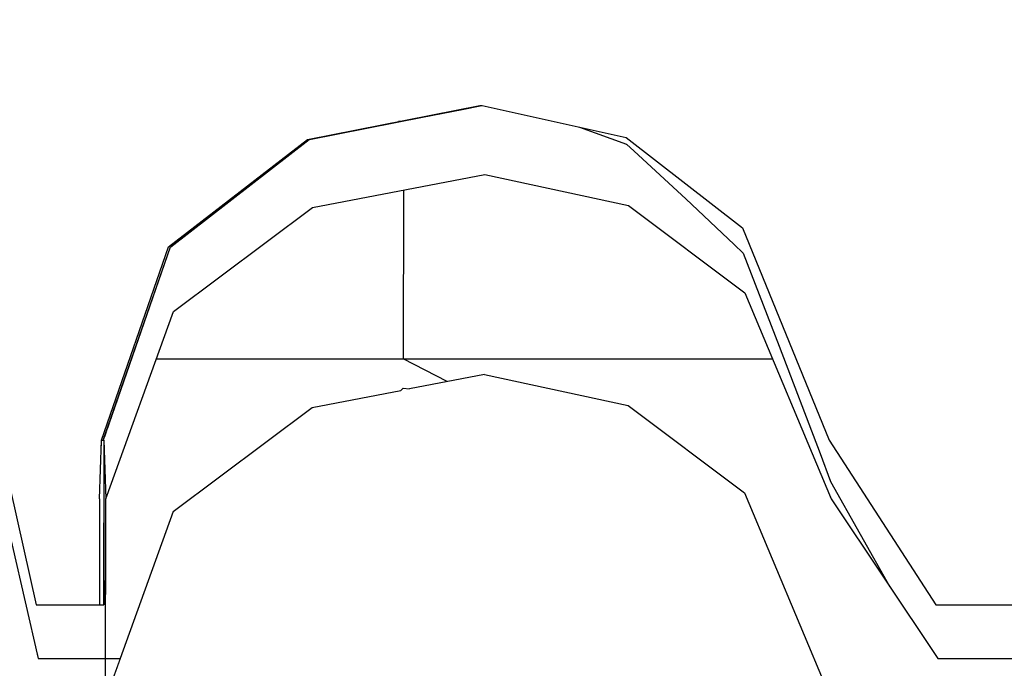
# Model space of a CAD drawing. Header units: millimetres. Extents: x -36478 to 31050, y -14815 to 11827.
# Tile 500 of 656: x -8299 to -8233, y 10892 to 10935. Entities that reach past the tile are written whole.
import ezdxf

# ---------------------------------------------------------------- set-up
doc = ezdxf.new("R2010")
doc.units = ezdxf.units.MM
doc.header["$MEASUREMENT"] = 0
doc.linetypes.add('Wipeout_Contour', pattern=[1000, 0, -1000])
for name, color, linetype in [('Nové_Konstrukce - krov', 7, 'Continuous'), ('Nové_Kóty - SP', 7, 'Continuous'), ('Nové_Výplně - Povrchové', 7, 'Continuous')]:
    doc.layers.add(name, color=color, linetype=linetype)
doc.styles.add('GENEROVANÝ_STYL_2', font='txt')
doc.dimstyles.new('GENEROVANÝ_STYL__1', dxfattribs={"dimtxt": 125, "dimasz": 190, "dimexe": 0.18, "dimexo": 300, "dimgap": 0, "dimtad": 1, "dimdec": 0, "dimzin": 0, "dimdsep": 46, "dimtxsty": 'GENEROVANÝ_STYL_2', "dimblk": 'ARROWHEAD_6', "dimblk1": 'ARROWHEAD_6', "dimblk2": 'ARROWHEAD_6', "dimcen": 0.09, "dimclrd": 1, "dimclre": 1, "dimclrt": 1, "dimazin": 0, "dimtfac": 1, "dimtdec": 4, "dimtmove": 0, "dimatfit": 3, "dimfxl": 1, "dimtolj": 1, "dimtzin": 0, "dimarcsym": 0})
doc.dimstyles.new('GENEROVANÝ_STYL__2', dxfattribs={"dimtxt": 125, "dimasz": 190, "dimexe": 0.18, "dimexo": 300, "dimgap": 0, "dimtad": 1, "dimdec": 0, "dimzin": 0, "dimdsep": 46, "dimtxsty": 'GENEROVANÝ_STYL_2', "dimblk": 'ARROWHEAD_6', "dimblk1": 'ARROWHEAD_6', "dimblk2": 'ARROWHEAD_6', "dimcen": 0.09, "dimclrd": 1, "dimclre": 1, "dimclrt": 1, "dimazin": 0, "dimtfac": 1, "dimtdec": 4, "dimtmove": 2, "dimatfit": 3, "dimfxl": 1, "dimtolj": 1, "dimtzin": 0, "dimarcsym": 0})

# ---------------------------------------------------------------- blocks, each defined once
blk = doc.blocks.new('*D6316')
at = {"layer": 'Nové_Kóty - SP', "color": 1, "linetype": 'Continuous', "lineweight": 25}
for p, q in [((-6330.406, 9887.654), (-4580.704, 11090.342)), ((-6160.469, 9640.426), (-6436.616, 10042.172)), ((-6304.642, 10026.709), (-6356.169, 9748.599)), ((-9579.031, 7654.656), (-6330.406, 9887.654)), ((-9553.267, 7793.711), (-9604.795, 7515.601))]:
    blk.add_line(p, q, dxfattribs=at)
at = {"layer": 'Nové_Kóty - SP', "color": 1, "lineweight": 25, "insert": (-8145, 8670.698), "char_height": 125, "attachment_point": 7, "rotation": 34.50335, "style": 'GENEROVANÝ_STYL_2'}
blk.add_mtext('\\A1;{\\pql;\\fArial|b0|i0|c0|p38;3\xa0942}', dxfattribs=at)
blk = doc.blocks.new('ARROWHEAD_6')
at = {"color": 0, "linetype": 'Continuous', "lineweight": 0}
for p, q in [((-0.5, -0.5), (0.5, 0.5)), ((0, 0), (-1, 0))]:
    blk.add_line(p, q, dxfattribs=at)
blk = doc.blocks.new('*D6326')
at = {"layer": 'Nové_Kóty - SP', "color": 1, "linetype": 'Continuous', "lineweight": 25}
for p, q in [((-4581.243, 11091.126), (-4857.389, 11492.871)), ((-4776.943, 11199.299), (-4725.415, 11477.408)), ((-4751.179, 11338.354), (-4627.565, 11423.322)), ((-10278.773, 7538.867), (-4751.179, 11338.354)), ((-10108.837, 7291.639), (-10384.984, 7693.384)), ((-10253.01, 7677.922), (-10304.537, 7399.812)), ((-10402.387, 7453.899), (-10278.773, 7538.867))]:
    blk.add_line(p, q, dxfattribs=at)
at = {"layer": 'Nové_Kóty - SP', "color": 1, "lineweight": 25, "insert": (-8042.901, 9106.069), "char_height": 125, "attachment_point": 7, "rotation": 34.50335, "style": 'GENEROVANÝ_STYL_2'}
blk.add_mtext('\\A1;{\\pql;\\fArial|b0|i0|c0|p38;6\xa0707- KROKEV}', dxfattribs=at)
blk = doc.blocks.new('*D6327')
at = {"layer": 'Nové_Kóty - SP', "color": 1, "linetype": 'Continuous', "lineweight": 25}
for p, q in [((-10443.646, 7778.728), (-4851.304, 11622.721)), ((-10273.71, 7531.5), (-10549.856, 7933.246)), ((-10294.793, 7517.008), (-10570.94, 7918.754)), ((-10417.882, 7917.783), (-10469.41, 7639.673)), ((-10490.493, 7625.181), (-10438.966, 7903.291)), ((-10464.73, 7764.236), (-10443.646, 7778.728)), ((-10588.344, 7679.268), (-10464.73, 7764.236))]:
    blk.add_line(p, q, dxfattribs=at)
at = {"layer": 'Nové_Kóty - SP', "color": 1, "lineweight": 25, "insert": (-10717.643, 7620.728), "char_height": 125, "attachment_point": 7, "rotation": 34.50335, "style": 'GENEROVANÝ_STYL_2'}
blk.add_mtext('\\A1;{\\pql;\\fArial|b0|i0|c0|p38;25}', dxfattribs=at)
blk = doc.blocks.new('*D6328')
at = {"layer": 'Nové_Kóty - SP', "color": 1, "linetype": 'Continuous', "lineweight": 25}
for p, q in [((-4681.368, 11375.493), (-4957.514, 11777.238)), ((-4877.068, 11483.666), (-4825.54, 11761.775)), ((-4851.304, 11622.721), (-4727.69, 11707.689)), ((-10443.646, 7778.728), (-4851.304, 11622.721)), ((-10417.882, 7917.783), (-10469.41, 7639.673)), ((-10490.493, 7625.181), (-10438.966, 7903.291))]:
    blk.add_line(p, q, dxfattribs=at)
at = {"layer": 'Nové_Kóty - SP', "color": 1, "lineweight": 25, "insert": (-7480.187, 9877.096), "char_height": 125, "attachment_point": 7, "rotation": 34.50335, "style": 'GENEROVANÝ_STYL_2'}
blk.add_mtext('\\A1;{\\pql;\\fArial|b0|i0|c0|p38;+ 6 787}', dxfattribs=at)

msp = doc.modelspace()

# ---------------------------------------------------------------- wipeouts: each hides what was drawn before it
at = {"color": 254, "linetype": 'Wipeout_Contour', "lineweight": 0, "ltscale": 54829.337405}
msp.add_wipeout([(-8268.335, 10929.585), (-8279.987, 10927.282), (-8279.818, 10927.282), (-8268.163, 10929.585)], dxfattribs=at).dxf.layer = 'Nové_Výplně - Povrchové'
at = {"color": 254, "linetype": 'Wipeout_Contour', "lineweight": 0, "ltscale": 41077.782355}
msp.add_wipeout([(-8273.503, 10910.468), (-8273.667, 10910.321), (-8273.086, 10910.433)], dxfattribs=at).dxf.layer = 'Nové_Výplně - Povrchové'
at = {"color": 254, "linetype": 'Wipeout_Contour', "lineweight": 0, "ltscale": 54787.849202}
msp.add_wipeout([(-8293.902, 10906.949), (-8294.047, 10902.979), (-8294.035, 10895.826), (-8293.896, 10895.826)], dxfattribs=at).dxf.layer = 'Nové_Výplně - Povrchové'
at = {"color": 254, "linetype": 'Wipeout_Contour', "lineweight": 0, "ltscale": 54624.402247}
msp.add_wipeout([(-8231.824, 10892.194), (-8231.957, 10895.826), (-8237.496, 10895.826), (-8237.363, 10892.194)], dxfattribs=at).dxf.layer = 'Nové_Výplně - Povrchové'

# ---------------------------------------------------------------- next in the draw order: wipeouts: each hides what was drawn before it
at = {"color": 254, "linetype": 'Wipeout_Contour', "lineweight": 0, "ltscale": 54839.522183}
msp.add_wipeout([(-8279.987, 10927.282), (-8289.371, 10920.029), (-8289.21, 10920.029), (-8279.818, 10927.282)], dxfattribs=at).dxf.layer = 'Nové_Výplně - Povrchové'
at = {"color": 254, "linetype": 'Wipeout_Contour', "lineweight": 0, "ltscale": 54657.234263}
msp.add_wipeout([(-8244.71, 10906.949), (-8244.565, 10902.979), (-8237.363, 10892.194), (-8237.496, 10895.826)], dxfattribs=at).dxf.layer = 'Nové_Výplně - Povrchové'

# ---------------------------------------------------------------- next in the draw order: wipeouts: each hides what was drawn before it
at = {"color": 254, "linetype": 'Wipeout_Contour', "lineweight": 0, "ltscale": 54713.036315}
msp.add_wipeout([(-8244.71, 10906.949), (-8250.571, 10921.316), (-8250.41, 10916.909), (-8244.565, 10902.979)], dxfattribs=at).dxf.layer = 'Nové_Výplně - Povrchové'
at = {"color": 254, "linetype": 'Wipeout_Contour', "lineweight": 0, "ltscale": 54823.968991}
msp.add_wipeout([(-8289.371, 10920.029), (-8293.902, 10906.949), (-8293.755, 10906.949), (-8289.21, 10920.029)], dxfattribs=at).dxf.layer = 'Nové_Výplně - Povrchové'

# ---------------------------------------------------------------- next in the draw order: wipeouts: each hides what was drawn before it
at = {"color": 254, "linetype": 'Wipeout_Contour', "lineweight": 0, "ltscale": 54761.736456}
msp.add_wipeout([(-8250.571, 10921.316), (-8258.436, 10927.415), (-8258.268, 10922.822), (-8250.41, 10916.909)], dxfattribs=at).dxf.layer = 'Nové_Výplně - Povrchové'
at = {"color": 254, "linetype": 'Wipeout_Contour', "lineweight": 0, "ltscale": 54790.927009}
msp.add_wipeout([(-8293.902, 10906.949), (-8293.896, 10895.826), (-8293.761, 10895.826), (-8293.755, 10906.949)], dxfattribs=at).dxf.layer = 'Nové_Výplně - Povrchové'

# ---------------------------------------------------------------- next in the draw order: wipeouts: each hides what was drawn before it
at = {"color": 254, "linetype": 'Wipeout_Contour', "lineweight": 0, "ltscale": 54795.948335}
msp.add_wipeout([(-8258.436, 10927.415), (-8268.163, 10929.585), (-8267.993, 10924.927), (-8258.268, 10922.822)], dxfattribs=at).dxf.layer = 'Nové_Výplně - Povrchové'

# ---------------------------------------------------------------- next in the draw order: linework, layer by layer
at = {"layer": 'Nové_Konstrukce - krov', "color": 1, "linetype": 'Continuous', "lineweight": 25}
for p, q in [((-8261.676, 10928.137), (-8261.595, 10928.11)), ((-8261.595, 10928.11), (-8258.419, 10926.971)), ((-8258.419, 10926.971), (-8257.895, 10926.496))]:
    msp.add_line(p, q, dxfattribs=at)

# ---------------------------------------------------------------- next in the draw order: wipeouts: each hides what was drawn before it
at = {"color": 254, "linetype": 'Wipeout_Contour', "lineweight": 0, "ltscale": 54821.548472}
msp.add_wipeout([(-8268.163, 10929.585), (-8279.818, 10927.282), (-8279.65, 10922.694), (-8267.993, 10924.927)], dxfattribs=at).dxf.layer = 'Nové_Výplně - Povrchové'

# ---------------------------------------------------------------- next in the draw order: linework, layer by layer
at = {"layer": 'Nové_Konstrukce - krov', "color": 1, "linetype": 'Continuous', "lineweight": 25}
for p, q in [((-8269.522, 10929.322), (-8268.19, 10929.585)), ((-8268.335, 10929.585), (-8268.163, 10929.585)), ((-8268.163, 10929.585), (-8258.436, 10927.415)), ((-8273.709, 10928.498), (-8269.522, 10929.322)), ((-8273.709, 10928.498), (-8273.835, 10928.498))]:
    msp.add_line(p, q, dxfattribs=at)

# ---------------------------------------------------------------- next in the draw order: wipeouts: each hides what was drawn before it
at = {"color": 254, "linetype": 'Wipeout_Contour', "lineweight": 0, "ltscale": 54831.974388}
msp.add_wipeout([(-8279.818, 10927.282), (-8289.21, 10920.029), (-8289.05, 10915.661), (-8279.65, 10922.694)], dxfattribs=at).dxf.layer = 'Nové_Výplně - Povrchové'

# ---------------------------------------------------------------- next in the draw order: linework, layer by layer
at = {"layer": 'Nové_Konstrukce - krov', "color": 1, "linetype": 'Continuous', "lineweight": 25}
for p, q in [((-8279.987, 10927.282), (-8268.335, 10929.585)), ((-8279.862, 10927.282), (-8268.207, 10929.585))]:
    msp.add_line(p, q, dxfattribs=at)

# ---------------------------------------------------------------- next in the draw order: wipeouts: each hides what was drawn before it
at = {"color": 254, "linetype": 'Wipeout_Contour', "lineweight": 0, "ltscale": 54816.94115}
msp.add_wipeout([(-8289.21, 10920.029), (-8293.755, 10906.949), (-8293.61, 10902.979), (-8289.05, 10915.661)], dxfattribs=at).dxf.layer = 'Nové_Výplně - Povrchové'

# ---------------------------------------------------------------- next in the draw order: wipeouts: each hides what was drawn before it
at = {"color": 254, "linetype": 'Wipeout_Contour', "lineweight": 0, "ltscale": 54784.470872}
msp.add_wipeout([(-8293.755, 10906.949), (-8293.761, 10895.826), (-8293.629, 10892.194), (-8293.61, 10902.979)], dxfattribs=at).dxf.layer = 'Nové_Výplně - Povrchové'

# ---------------------------------------------------------------- next in the draw order: wipeouts: each hides what was drawn before it
at = {"color": 254, "linetype": 'Wipeout_Contour', "lineweight": 0, "ltscale": 449002.36345}
msp.add_wipeout([(-8293.629, 10892.194), (-8292.649, 10892.194), (-8289.074, 10902.138), (-8279.674, 10909.171), (-8273.667, 10910.321), (-8273.503, 10910.468), (-8273.086, 10910.433), (-8268.016, 10911.404), (-8258.291, 10909.299), (-8250.433, 10903.386), (-8244.588, 10889.456), (-8238.341, 10880.099), (-7960.776, 10880.099), (-7958.838, 10890.334), (-7952.11, 10891.86), (-7945.876, 10890.172), (-7943.558, 10880.099), (-7938.657, 10880.099), (-7938.641, 10889.456), (-7937.657, 10892.194), (-7943.206, 10892.194), (-7945.853, 10903.695), (-7952.087, 10905.383), (-7958.815, 10903.857), (-7961.024, 10892.194), (-8237.363, 10892.194), (-8244.565, 10902.979), (-8250.41, 10916.909), (-8258.268, 10922.822), (-8267.993, 10924.927), (-8279.65, 10922.694), (-8289.05, 10915.661), (-8293.61, 10902.979)], dxfattribs=at).dxf.layer = 'Nové_Výplně - Povrchové'

# ---------------------------------------------------------------- next in the draw order: linework, layer by layer
at = {"layer": 'Nové_Konstrukce - krov', "color": 1, "linetype": 'Continuous', "lineweight": 25}
for p, q in [((-8258.436, 10927.415), (-8250.571, 10921.316)), ((-8289.371, 10920.029), (-8279.987, 10927.282)), ((-8289.252, 10920.029), (-8279.862, 10927.282)), ((-8257.895, 10926.496), (-8254.399, 10923.267)), ((-8279.65, 10922.694), (-8267.993, 10924.927)), ((-8267.993, 10924.927), (-8258.268, 10922.822)), ((-8273.496, 10923.873), (-8273.515, 10912.461)), ((-8289.05, 10915.661), (-8279.65, 10922.694)), ((-8258.268, 10922.822), (-8250.41, 10916.909)), ((-8254.399, 10923.267), (-8251.125, 10920.186)), ((-8251.125, 10920.186), (-8250.508, 10919.591)), ((-8250.508, 10919.591), (-8248.092, 10913.307)), ((-8248.092, 10913.307), (-8245.316, 10906.054)), ((-8290.201, 10912.461), (-8248.544, 10912.461)), ((-8245.316, 10906.054), (-8244.608, 10904.158)), ((-8237.496, 10895.826), (-8231.957, 10895.826)), ((-8237.363, 10892.194), (-8231.824, 10892.194))]:
    msp.add_line(p, q, dxfattribs=at)

# ---------------------------------------------------------------- next in the draw order: wipeouts: each hides what was drawn before it
at = {"color": 254, "linetype": 'Wipeout_Contour', "lineweight": 0, "ltscale": 82143.281981}
msp.add_wipeout([(-8279.674, 10909.171), (-8279.529, 10900.969), (-8267.869, 10903.064), (-8268.016, 10911.404), (-8273.086, 10910.433), (-8273.667, 10910.321)], dxfattribs=at).dxf.layer = 'Nové_Výplně - Povrchové'
at = {"color": 254, "linetype": 'Wipeout_Contour', "lineweight": 0, "ltscale": 54651.09017}
msp.add_wipeout([(-8244.588, 10889.456), (-8250.433, 10903.386), (-8250.295, 10895.541), (-8244.465, 10882.471)], dxfattribs=at).dxf.layer = 'Nové_Výplně - Povrchové'
at = {"color": 254, "linetype": 'Wipeout_Contour', "lineweight": 0, "ltscale": 54755.209288}
msp.add_wipeout([(-8293.634, 10889.456), (-8293.51, 10882.471), (-8288.937, 10894.371), (-8289.074, 10902.138)], dxfattribs=at).dxf.layer = 'Nové_Výplně - Povrchové'

# ---------------------------------------------------------------- next in the draw order: linework, layer by layer
at = {"layer": 'Nové_Konstrukce - krov', "color": 1, "linetype": 'Continuous', "lineweight": 25}
for p, q in [((-8270.525, 10910.923), (-8273.515, 10912.461)), ((-8273.503, 10910.468), (-8273.667, 10910.321)), ((-8273.503, 10910.468), (-8273.086, 10910.433)), ((-8244.608, 10904.158), (-8240.598, 10897.037))]:
    msp.add_line(p, q, dxfattribs=at)

# ---------------------------------------------------------------- next in the draw order: wipeouts: each hides what was drawn before it
at = {"color": 254, "linetype": 'Wipeout_Contour', "lineweight": 0, "ltscale": 54768.720911}
msp.add_wipeout([(-8279.674, 10909.171), (-8289.074, 10902.138), (-8288.937, 10894.371), (-8279.529, 10900.969)], dxfattribs=at).dxf.layer = 'Nové_Výplně - Povrchové'
at = {"color": 254, "linetype": 'Wipeout_Contour', "lineweight": 0, "ltscale": 54698.296222}
msp.add_wipeout([(-8250.433, 10903.386), (-8258.291, 10909.299), (-8258.146, 10901.09), (-8250.295, 10895.541)], dxfattribs=at).dxf.layer = 'Nové_Výplně - Povrchové'

# ---------------------------------------------------------------- next in the draw order: linework, layer by layer
at = {"layer": 'Nové_Konstrukce - krov', "color": 1, "linetype": 'Continuous', "lineweight": 25}
for p, q in [((-8250.571, 10921.316), (-8244.71, 10906.949)), ((-8250.41, 10916.909), (-8244.565, 10902.979)), ((-8279.674, 10909.171), (-8273.667, 10910.321))]:
    msp.add_line(p, q, dxfattribs=at)

# ---------------------------------------------------------------- next in the draw order: wipeouts: each hides what was drawn before it
at = {"color": 254, "linetype": 'Wipeout_Contour', "lineweight": 0, "ltscale": 54731.92323}
msp.add_wipeout([(-8258.291, 10909.299), (-8268.016, 10911.404), (-8267.869, 10903.064), (-8258.146, 10901.09)], dxfattribs=at).dxf.layer = 'Nové_Výplně - Povrchové'
at = {"color": 254, "linetype": 'Wipeout_Contour', "lineweight": 0, "ltscale": 54621.672952}
msp.add_wipeout([(-8244.465, 10882.471), (-8250.295, 10895.541), (-8250.167, 10884.073), (-8244.351, 10872.259)], dxfattribs=at).dxf.layer = 'Nové_Výplně - Povrchové'
at = {"color": 254, "linetype": 'Wipeout_Contour', "lineweight": 0, "ltscale": 54726.001105}
msp.add_wipeout([(-8288.937, 10894.371), (-8293.51, 10882.471), (-8293.397, 10872.259), (-8288.81, 10883.015)], dxfattribs=at).dxf.layer = 'Nové_Výplně - Povrchové'

# ---------------------------------------------------------------- next in the draw order: linework, layer by layer
at = {"layer": 'Nové_Konstrukce - krov', "color": 1, "linetype": 'Continuous', "lineweight": 25}
for p, q in [((-8268.016, 10911.404), (-8273.086, 10910.433)), ((-8268.016, 10911.404), (-8258.291, 10909.299)), ((-8244.71, 10906.949), (-8237.496, 10895.826)), ((-8244.565, 10902.979), (-8237.363, 10892.194))]:
    msp.add_line(p, q, dxfattribs=at)

# ---------------------------------------------------------------- next in the draw order: wipeouts: each hides what was drawn before it
at = {"color": 254, "linetype": 'Wipeout_Contour', "lineweight": 0, "ltscale": 54724.784324}
msp.add_wipeout([(-8267.733, 10890.872), (-8267.869, 10903.064), (-8279.529, 10900.969), (-8279.395, 10888.979)], dxfattribs=at).dxf.layer = 'Nové_Výplně - Povrchové'
at = {"color": 254, "linetype": 'Wipeout_Contour', "lineweight": 0, "ltscale": 54666.456942}
msp.add_wipeout([(-8258.146, 10901.09), (-8258.013, 10889.087), (-8250.167, 10884.073), (-8250.295, 10895.541)], dxfattribs=at).dxf.layer = 'Nové_Výplně - Povrchové'
at = {"color": 254, "linetype": 'Wipeout_Contour', "lineweight": 0, "ltscale": 54772.655826}
msp.add_wipeout([(-8298.331, 10895.826), (-8298.198, 10892.194), (-8293.629, 10892.194), (-8293.761, 10895.826)], dxfattribs=at).dxf.layer = 'Nové_Výplně - Povrchové'

# ---------------------------------------------------------------- next in the draw order: linework, layer by layer
at = {"layer": 'Nové_Konstrukce - krov', "color": 1, "linetype": 'Continuous', "lineweight": 25}
for p, q in [((-8289.074, 10902.138), (-8279.674, 10909.171)), ((-8250.433, 10903.386), (-8244.588, 10889.456))]:
    msp.add_line(p, q, dxfattribs=at)

# ---------------------------------------------------------------- next in the draw order: wipeouts: each hides what was drawn before it
at = {"color": 254, "linetype": 'Wipeout_Contour', "lineweight": 0, "ltscale": 54799.979571}
msp.add_wipeout([(-8300.991, 10907.687), (-8300.846, 10903.695), (-8298.198, 10892.194), (-8298.331, 10895.826)], dxfattribs=at).dxf.layer = 'Nové_Výplně - Povrchové'
at = {"color": 254, "linetype": 'Wipeout_Contour', "lineweight": 0, "ltscale": 54699.114186}
msp.add_wipeout([(-8258.013, 10889.087), (-8258.146, 10901.09), (-8267.869, 10903.064), (-8267.733, 10890.872)], dxfattribs=at).dxf.layer = 'Nové_Výplně - Povrchové'
at = {"color": 254, "linetype": 'Wipeout_Contour', "lineweight": 0, "ltscale": 54737.090301}
msp.add_wipeout([(-8288.937, 10894.371), (-8288.81, 10883.015), (-8279.395, 10888.979), (-8279.529, 10900.969)], dxfattribs=at).dxf.layer = 'Nové_Výplně - Povrchové'

# ---------------------------------------------------------------- next in the draw order: linework, layer by layer
at = {"layer": 'Nové_Konstrukce - krov', "color": 1, "linetype": 'Continuous', "lineweight": 25}
msp.add_line((-8258.291, 10909.299), (-8250.433, 10903.386), dxfattribs=at)

# ---------------------------------------------------------------- next in the draw order: wipeouts: each hides what was drawn before it
at = {"color": 254, "linetype": 'Wipeout_Contour', "lineweight": 0, "ltscale": 456108.65817}
msp.add_wipeout([(-8648.603, 10902.979), (-8648.622, 10892.194), (-8647.642, 10892.194), (-8644.066, 10902.138), (-8634.666, 10909.171), (-8628.66, 10910.321), (-8628.496, 10910.468), (-8628.079, 10910.433), (-8623.009, 10911.404), (-8613.284, 10909.299), (-8605.426, 10903.386), (-8599.581, 10889.456), (-8593.333, 10880.099), (-8315.769, 10880.099), (-8313.831, 10890.334), (-8307.103, 10891.86), (-8300.869, 10890.172), (-8298.551, 10880.099), (-8293.65, 10880.099), (-8293.634, 10889.456), (-8292.649, 10892.194), (-8298.198, 10892.194), (-8300.846, 10903.695), (-8307.079, 10905.383), (-8313.808, 10903.857), (-8316.016, 10892.194), (-8592.356, 10892.194), (-8599.557, 10902.979), (-8605.403, 10916.909), (-8613.261, 10922.822), (-8622.986, 10924.927), (-8634.643, 10922.694), (-8644.043, 10915.661)], dxfattribs=at).dxf.layer = 'Nové_Výplně - Povrchové'

# ---------------------------------------------------------------- next in the draw order: linework, layer by layer
at = {"layer": 'Nové_Konstrukce - krov', "color": 1, "linetype": 'Continuous', "lineweight": 25}
for p, q in [((-8293.902, 10906.949), (-8289.371, 10920.029)), ((-8293.793, 10906.949), (-8289.252, 10920.029)), ((-8293.61, 10902.979), (-8289.05, 10915.661)), ((-8300.991, 10907.687), (-8298.331, 10895.826)), ((-8294.047, 10902.979), (-8293.902, 10906.949)), ((-8293.902, 10906.949), (-8293.755, 10906.949)), ((-8293.763, 10906.949), (-8293.783, 10895.826)), ((-8293.755, 10906.949), (-8293.61, 10902.979)), ((-8300.846, 10903.695), (-8298.198, 10892.194)), ((-8294.047, 10902.979), (-8294.035, 10895.826)), ((-8293.634, 10889.456), (-8293.61, 10902.979)), ((-8289.074, 10902.138), (-8293.634, 10889.456)), ((-8298.331, 10895.826), (-8293.761, 10895.826)), ((-8298.198, 10892.194), (-8292.649, 10892.194))]:
    msp.add_line(p, q, dxfattribs=at)

# ---------------------------------------------------------------- next in the draw order: dimensions: what is measured, and where the dimension line sits
at = {"layer": 'Nové_Kóty - SP', "color": 1, "linetype": 'Continuous', "lineweight": 25}
for base, p1, p2, text, dimstyle, picture, middle in [((-4851.304, 11622.721), (-9826.858, 6881.409), (-4515.956, 11134.847), '+ 6 787', 'GENEROVANÝ_STYL__2', '*D6328', (-7268.847, 10098.205)), ((-10443.646, 7778.728), (-9842.858, 6859.522), (-9826.858, 6881.409), '25', 'GENEROVANÝ_STYL__1', '*D6327', (-10674.515, 7726.214)), ((-4751.179, 11338.354), (-9826.858, 6881.409), (-4362.539, 10772.95), '<MeasuredValue>- KROKEV', 'GENEROVANÝ_STYL__1', '*D6326', (-7174.223, 9779.01))]:
    dim = msp.add_linear_dim(base=base, p1=p1, p2=p2, angle=34.50335, text=text, dimstyle=dimstyle, dxfattribs=at)
    dim.commit()
    dim.dimension.update_dxf_attribs({"geometry": picture, "text_midpoint": middle, "dimtype": 160, "text_rotation": 34.50335})
dim = msp.add_linear_dim(base=(-6330.406, 9887.654), p1=(-9271.506, 7207.261), p2=(-6039.22, 9464.03), angle=34.50335, dimstyle='GENEROVANÝ_STYL__1', dxfattribs=at)
dim.commit()
dim.dimension.update_dxf_attribs({"geometry": '*D6316', "text_midpoint": (-8003.466, 8843.825), "dimtype": 160, "text_rotation": 34.50335})

doc.saveas('drawing.dxf')
